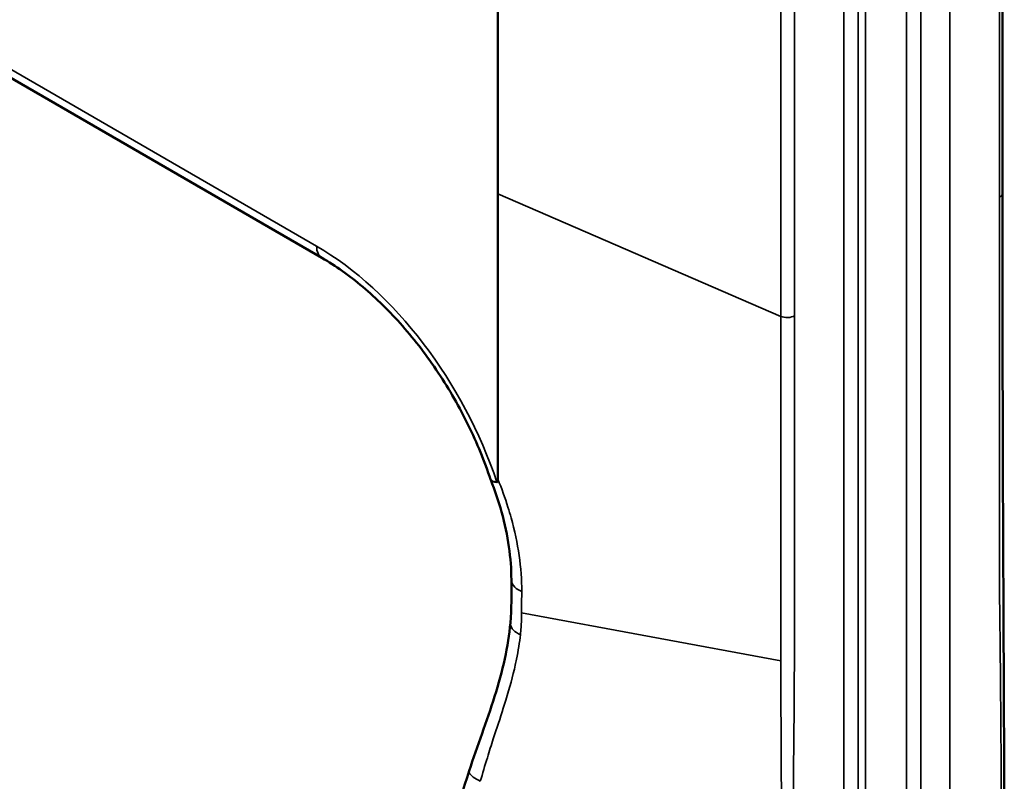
# Model space of a CAD drawing. Header units: millimetres. Extents: x 0 to 14369, y -869 to 2970.
# Tile 463 of 656: x 3637 to 3657, y 1098 to 1113. Entities that reach past the tile are written whole.
import ezdxf

# ---------------------------------------------------------------- set-up
doc = ezdxf.new("R2010")
doc.units = ezdxf.units.MM
doc.header["$LTSCALE"] = 10
doc.layers.add('Sichtbar (ISO)', color=7, linetype='Continuous', lineweight=50)
doc.layers.add('Sichtbar schmal (ISO)', color=7, linetype='Continuous', lineweight=35)

msp = doc.modelspace()

# ---------------------------------------------------------------- linework, layer by layer
at = {"layer": 'Sichtbar (ISO)'}
for p, q in [((3635.827, 1113.002), (3643.327, 1108.673)), ((3652.28, 1099.19), (3652.28, 1099.19)), ((3652.28, 1099.19), (3652.28, 1099.19))]:
    msp.add_line(p, q, dxfattribs=at)
msp.add_ellipse((3647.087, 1104.521), major_axis=(-0.47, -0.17), ratio=0.29022, start_param=6.275261, end_param=6.919235, dxfattribs=at)
for points in [[(3656.632, 1121.669), (3656.614, 1117.752), (3656.594, 1113.837), (3656.594, 1109.932)], [(3656.594, 1109.932), (3656.594, 1106.028), (3656.614, 1102.135), (3656.632, 1098.241)], [(3647.001, 1101.558), (3647.026, 1101.843), (3647.02, 1102.117), (3647.02, 1102.4)], [(3647.02, 1102.401), (3647.02, 1102.401), (3647.02, 1102.4), (3647.02, 1102.4)], [(3645.55, 1096.62), (3645.749, 1097.304), (3645.975, 1097.99), (3646.198, 1098.674)]]:
    msp.add_open_spline(points, degree=3, dxfattribs=at)
for points, knots in [([(3646.759, 1115.483), (3646.76, 1114.977), (3646.759, 1114.469), (3646.758, 1113.962), (3646.757, 1112.614), (3646.758, 1111.269), (3646.759, 1109.922)], [0.0000026, 0.0000026, 0.0000026, 0.0000026, 0.2735195, 0.2735195, 0.2735195, 1, 1, 1, 1]), ([(3646.759, 1109.922), (3646.759, 1108.576), (3646.76, 1107.23), (3646.759, 1105.882), (3646.758, 1105.375), (3646.758, 1104.868), (3646.758, 1104.361)], [0, 0, 0, 0, 0.726486, 0.726486, 0.726486, 1, 1, 1, 1]), ([(3643.327, 1108.673), (3643.591, 1108.52), (3643.86, 1108.33), (3644.389, 1107.884), (3644.649, 1107.628), (3645.145, 1107.065), (3645.38, 1106.757), (3645.812, 1106.107), (3646.009, 1105.765), (3646.352, 1105.065), (3646.498, 1104.707), (3646.616, 1104.352)], [4.712389, 4.712389, 4.712389, 4.712389, 4.938031, 4.938031, 5.163672, 5.163672, 5.389314, 5.389314, 5.614956, 5.614956, 5.840598, 5.840598, 5.840598, 5.840598]), ([(3647.02, 1102.401), (3647.02, 1102.812), (3646.955, 1103.265), (3646.77, 1103.93), (3646.7, 1104.14), (3646.617, 1104.35)], [0, 0, 0, 0, 0.1575188, 0.1575188, 0.2290061, 0.2290061, 0.2290061, 0.2290061]), ([(3646.758, 1104.359), (3646.758, 1104.347), (3646.758, 1104.333), (3646.753, 1104.317), (3646.751, 1104.312), (3646.747, 1104.306), (3646.746, 1104.305), (3646.742, 1104.303), (3646.74, 1104.303), (3646.738, 1104.303)], [-0.009041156, -0.009041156, -0.009041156, -0.009041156, -0.004399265, -0.004399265, -0.002024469, -0.002024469, -0.000983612, -0.000983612, -0.000000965, -0.000000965, -0.000000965, -0.000000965]), ([(3646.198, 1098.674), (3646.356, 1099.159), (3646.541, 1099.644), (3646.849, 1100.616), (3646.961, 1101.109), (3647.001, 1101.558)], [0, 0, 0, 0, 0.159024, 0.159024, 0.3208624, 0.3208624, 0.3208624, 0.3208624])]:
    msp.add_open_spline(points, degree=3, knots=knots, dxfattribs=at)
at = {"layer": 'Sichtbar schmal (ISO)'}
for p, q in [((3655.572, 1097.581), (3655.572, 1121.01)), ((3655.006, 1097.417), (3655.006, 1120.846)), ((3654.724, 1120.765), (3654.724, 1097.336)), ((3653.926, 1096.875), (3653.926, 1120.304)), ((3653.784, 1120.141), (3653.784, 1096.712)), ((3653.501, 1119.814), (3653.501, 1096.385)), ((3643.223, 1108.902), (3635.724, 1113.231)), ((3646.759, 1109.922), (3652.277, 1107.533)), ((3647.22, 1101.754), (3652.276, 1100.822))]:
    msp.add_line(p, q, dxfattribs=at)
for centre, major_axis, start_param, end_param in [((3643.223, 1104.411), (2.75, -4.763), 1.227552, 2.356194), ((3643.577, 1109.106), (-0.25, -0.433), 5.497787, 6.283185)]:
    msp.add_ellipse(centre, major_axis=major_axis, ratio=0.57735, start_param=start_param, end_param=end_param, dxfattribs=at)
for points, knots in [([(3656.536, 1109.851), (3656.536, 1110.828), (3656.536, 1112.292), (3656.536, 1114), (3656.536, 1114.977), (3656.536, 1115.709), (3656.535, 1116.319), (3656.536, 1116.807), (3656.537, 1117.174), (3656.539, 1117.542), (3656.544, 1118.032), (3656.55, 1118.524), (3656.555, 1119.015), (3656.559, 1119.505), (3656.567, 1120.364), (3656.571, 1121.099), (3656.574, 1121.588)], [0, 0, 0, 0, 0.25, 0.375, 0.4375, 0.5, 0.5625, 0.59375, 0.625, 0.65625, 0.6875, 0.75, 0.78125, 0.8125, 0.875, 1, 1, 1, 1]), ([(3652.5, 1119.236), (3652.502, 1118.749), (3652.507, 1118.02), (3652.514, 1117.17), (3652.519, 1116.684), (3652.524, 1116.199), (3652.529, 1115.714), (3652.534, 1115.229), (3652.536, 1114.864), (3652.538, 1114.499), (3652.538, 1114.011), (3652.538, 1113.401), (3652.538, 1112.669), (3652.538, 1111.692), (3652.538, 1109.984), (3652.538, 1108.52), (3652.538, 1107.543)], [0, 0, 0, 0, 0.125, 0.1875, 0.21875, 0.25, 0.3125, 0.34375, 0.375, 0.40625, 0.4375, 0.5, 0.5625, 0.625, 0.75, 1, 1, 1, 1]), ([(3652.277, 1114.244), (3652.277, 1114.241), (3652.277, 1114.237), (3652.277, 1114.234), (3652.277, 1114.197), (3652.277, 1114.16), (3652.277, 1114.122), (3652.276, 1113.878), (3652.277, 1113.634), (3652.277, 1113.39), (3652.277, 1113.146), (3652.277, 1112.902), (3652.277, 1112.658), (3652.277, 1112.414), (3652.277, 1112.17), (3652.277, 1111.926), (3652.277, 1111.579), (3652.277, 1111.232), (3652.277, 1110.885), (3652.277, 1110.744), (3652.277, 1110.603), (3652.277, 1110.461), (3652.277, 1109.485), (3652.277, 1108.509), (3652.277, 1107.533)], [0, 0, 0, 0, 0.001431, 0.001431, 0.001431, 0.018131, 0.018131, 0.018131, 0.127228, 0.127228, 0.127228, 0.236324, 0.236324, 0.236324, 0.345421, 0.345421, 0.345421, 0.500423, 0.500423, 0.500423, 0.563614, 0.563614, 0.563614, 1, 1, 1, 1]), ([(3656.536, 1109.851), (3656.566, 1109.869), (3656.59, 1109.897), (3656.593, 1109.925), (3656.594, 1109.927), (3656.594, 1109.93), (3656.594, 1109.932)], [0, 0, 0, 0, 0.4997886, 0.4997886, 0.4997886, 0.5438306, 0.5438306, 0.5438306, 0.5438306]), ([(3656.574, 1098.159), (3656.571, 1098.646), (3656.567, 1099.375), (3656.559, 1100.225), (3656.555, 1100.71), (3656.55, 1101.196), (3656.544, 1101.68), (3656.539, 1102.166), (3656.537, 1102.53), (3656.536, 1102.896), (3656.535, 1103.384), (3656.536, 1103.994), (3656.536, 1104.726), (3656.536, 1105.702), (3656.536, 1107.411), (3656.536, 1108.875), (3656.536, 1109.851)], [0, 0, 0, 0, 0.125, 0.1875, 0.21875, 0.25, 0.3125, 0.34375, 0.375, 0.40625, 0.4375, 0.5, 0.5625, 0.625, 0.75, 1, 1, 1, 1]), ([(3652.276, 1100.822), (3652.276, 1100.825), (3652.276, 1100.828), (3652.276, 1100.831), (3652.276, 1100.869), (3652.277, 1100.906), (3652.277, 1100.943), (3652.277, 1101.187), (3652.277, 1101.431), (3652.277, 1101.675), (3652.277, 1101.919), (3652.277, 1102.163), (3652.277, 1102.407), (3652.277, 1102.44), (3652.277, 1102.473), (3652.277, 1102.506), (3652.277, 1102.717), (3652.277, 1102.928), (3652.277, 1103.14), (3652.277, 1103.486), (3652.277, 1103.833), (3652.277, 1104.18), (3652.277, 1104.321), (3652.277, 1104.463), (3652.277, 1104.604), (3652.277, 1105.58), (3652.277, 1106.556), (3652.277, 1107.533)], [0, 0, 0, 0, 0.001437, 0.001437, 0.001437, 0.018149, 0.018149, 0.018149, 0.127244, 0.127244, 0.127244, 0.236338, 0.236338, 0.236338, 0.250966, 0.250966, 0.250966, 0.345433, 0.345433, 0.345433, 0.500434, 0.500434, 0.500434, 0.563622, 0.563622, 0.563622, 1, 1, 1, 1]), ([(3652.277, 1107.533), (3652.312, 1107.518), (3652.362, 1107.508), (3652.411, 1107.51), (3652.46, 1107.512), (3652.507, 1107.526), (3652.538, 1107.543)], [0, 0, 0, 0, 0.500078, 0.500078, 0.500078, 1, 1, 1, 1]), ([(3652.538, 1107.543), (3652.538, 1106.567), (3652.538, 1105.103), (3652.538, 1103.394), (3652.538, 1102.418), (3652.538, 1101.686), (3652.538, 1101.076), (3652.538, 1100.588), (3652.536, 1100.221), (3652.534, 1099.853), (3652.529, 1099.363), (3652.524, 1098.871), (3652.519, 1098.38), (3652.514, 1097.889), (3652.507, 1097.031), (3652.502, 1096.296), (3652.5, 1095.807)], [0, 0, 0, 0, 0.25, 0.375, 0.4375, 0.5, 0.5625, 0.59375, 0.625, 0.65625, 0.6875, 0.75, 0.78125, 0.8125, 0.875, 1, 1, 1, 1]), ([(3646.758, 1104.361), (3646.832, 1104.176), (3646.898, 1103.994), (3646.954, 1103.813), (3646.976, 1103.745), (3646.996, 1103.676), (3647.015, 1103.608), (3647.084, 1103.36), (3647.136, 1103.113), (3647.171, 1102.873), (3647.206, 1102.634), (3647.223, 1102.401), (3647.222, 1102.171)], [0.000002, 0.000002, 0.000002, 0.000002, 0.24178, 0.24178, 0.24178, 0.3333333, 0.3333333, 0.3333333, 0.6666667, 0.6666667, 0.6666667, 1, 1, 1, 1]), ([(3647.02, 1102.4), (3647.02, 1102.393), (3647.023, 1102.343), (3647.074, 1102.251), (3647.169, 1102.192), (3647.222, 1102.171)], [0.4624326, 0.4624326, 0.4624326, 0.4624326, 0.5, 0.75, 1, 1, 1, 1]), ([(3647.22, 1101.754), (3647.22, 1101.802), (3647.22, 1101.849), (3647.221, 1101.896), (3647.221, 1101.943), (3647.221, 1101.99), (3647.221, 1102.035), (3647.221, 1102.081), (3647.222, 1102.127), (3647.222, 1102.171)], [0.0000004, 0.0000004, 0.0000004, 0.0000004, 0.3333333, 0.3333333, 0.3333333, 0.6666667, 0.6666667, 0.6666667, 0.9999987, 0.9999987, 0.9999987, 0.9999987]), ([(3647.196, 1101.33), (3647.145, 1101.354), (3647.097, 1101.384), (3647.062, 1101.42), (3647.028, 1101.454), (3647.006, 1101.493), (3647.001, 1101.532), (3647, 1101.541), (3647, 1101.55), (3647.001, 1101.558)], [0.0000463, 0.0000463, 0.0000463, 0.0000463, 0.2622411, 0.2622411, 0.2622411, 0.515991, 0.515991, 0.515991, 0.5734882, 0.5734882, 0.5734882, 0.5734882]), ([(3646.414, 1098.473), (3646.459, 1098.625), (3646.505, 1098.78), (3646.552, 1098.933), (3646.59, 1099.057), (3646.629, 1099.18), (3646.668, 1099.299), (3646.736, 1099.508), (3646.802, 1099.705), (3646.862, 1099.896), (3646.879, 1099.95), (3646.896, 1100.004), (3646.912, 1100.056), (3646.985, 1100.296), (3647.049, 1100.525), (3647.097, 1100.737), (3647.105, 1100.776), (3647.113, 1100.813), (3647.121, 1100.85), (3647.155, 1101.019), (3647.18, 1101.178), (3647.196, 1101.33)], [0, 0, 0, 0, 0.1378718, 0.1378718, 0.1378718, 0.25, 0.25, 0.25, 0.4448866, 0.4448866, 0.4448866, 0.5, 0.5, 0.5, 0.75, 0.75, 0.75, 0.7951623, 0.7951623, 0.7951623, 1, 1, 1, 1]), ([(3652.301, 1095.779), (3652.3, 1095.887), (3652.3, 1095.996), (3652.299, 1096.105), (3652.298, 1096.226), (3652.298, 1096.346), (3652.297, 1096.467), (3652.296, 1096.588), (3652.295, 1096.708), (3652.295, 1096.829), (3652.294, 1096.95), (3652.293, 1097.07), (3652.293, 1097.191), (3652.292, 1097.212), (3652.292, 1097.232), (3652.292, 1097.253), (3652.291, 1097.353), (3652.291, 1097.453), (3652.29, 1097.554), (3652.289, 1097.674), (3652.289, 1097.795), (3652.288, 1097.916), (3652.288, 1097.941), (3652.287, 1097.966), (3652.287, 1097.992), (3652.286, 1098.115), (3652.286, 1098.238), (3652.285, 1098.362), (3652.284, 1098.455), (3652.284, 1098.548), (3652.283, 1098.642), (3652.283, 1098.672), (3652.283, 1098.702), (3652.282, 1098.732), (3652.281, 1098.944), (3652.28, 1099.157), (3652.279, 1099.369), (3652.279, 1099.403), (3652.279, 1099.438), (3652.279, 1099.473), (3652.278, 1099.596), (3652.278, 1099.719), (3652.277, 1099.842), (3652.277, 1099.927), (3652.277, 1100.011), (3652.277, 1100.096), (3652.277, 1100.134), (3652.277, 1100.172), (3652.277, 1100.21), (3652.277, 1100.333), (3652.276, 1100.455), (3652.276, 1100.577), (3652.276, 1100.659), (3652.277, 1100.74), (3652.276, 1100.822)], [0, 0, 0, 0, 0.064883, 0.064883, 0.064883, 0.136772, 0.136772, 0.136772, 0.20863, 0.20863, 0.20863, 0.280457, 0.280457, 0.280457, 0.29267, 0.29267, 0.29267, 0.352262, 0.352262, 0.352262, 0.424059, 0.424059, 0.424059, 0.439005, 0.439005, 0.439005, 0.512172, 0.512172, 0.512172, 0.567602, 0.567602, 0.567602, 0.58534, 0.58534, 0.58534, 0.711163, 0.711163, 0.711163, 0.731675, 0.731675, 0.731675, 0.804842, 0.804842, 0.804842, 0.855289, 0.855289, 0.855289, 0.87801, 0.87801, 0.87801, 0.951177, 0.951177, 0.951177, 1, 1, 1, 1]), ([(3646.414, 1098.473), (3646.363, 1098.498), (3646.314, 1098.527), (3646.276, 1098.556), (3646.237, 1098.585), (3646.21, 1098.615), (3646.2, 1098.641), (3646.195, 1098.653), (3646.195, 1098.664), (3646.198, 1098.674)], [0.0000831, 0.0000831, 0.0000831, 0.0000831, 0.2483074, 0.2483074, 0.2483074, 0.4988922, 0.4988922, 0.4988922, 0.6198528, 0.6198528, 0.6198528, 0.6198528])]:
    msp.add_open_spline(points, degree=3, knots=knots, dxfattribs=at)
msp.add_open_spline([(3647.196, 1101.33), (3647.201, 1101.377), (3647.209, 1101.469), (3647.217, 1101.61), (3647.219, 1101.705), (3647.22, 1101.754)], degree=3, dxfattribs=at)

doc.saveas('drawing.dxf')
